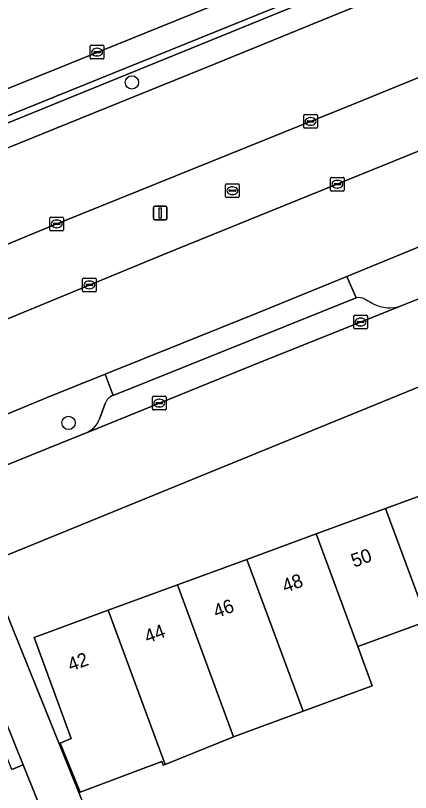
# Model space of a CAD drawing. Extents: x 157767 to 159172, y 387839 to 389425.
# Drawn here: x 158429.7 to 158458.5, y 388302.8 to 388359.6 of the extents above; entities that cross this region are included whole.
import ezdxf

# ---------------------------------------------------------------- set-up
doc = ezdxf.new("R2010")
doc.units = 0
for name, color, linetype in [('IMGEO_Berm_groen', 7, 'Continuous'), ('IMGEO_Boom', 7, 'Continuous'), ('IMGEO_Erf', 7, 'Continuous'), ('IMGEO_Kolk', 7, 'Continuous'), ('IMGEO_Lichtmast', 7, 'Continuous'), ('IMGEO_Pand', 7, 'Continuous'), ('IMGEO_Pand_nummerreeks', 7, 'Continuous'), ('IMGEO_Parkeervlak_open', 7, 'Continuous'), ('IMGEO_Rijbaan_lokaal_gesloten', 7, 'Continuous'), ('IMGEO_Rijbaan_lokaal_open', 7, 'Continuous'), ('IMGEO_Rioolput', 7, 'Continuous'), ('IMGEO_Voetpad_open', 7, 'Continuous')]:
    doc.layers.add(name, color=color, linetype=linetype)

msp = doc.modelspace()

# ---------------------------------------------------------------- linework, layer by layer
at = {"layer": 'IMGEO_Berm_groen'}
for points in [[(158477.002, 388371.678), (158477.112, 388371.322), (158415.119, 388346.037), (158415.725, 388344.449), (158418.728, 388345.693), (158432.496, 388351.279), (158444.263, 388356.063), (158465.217, 388364.649)], [(158465.338, 388343.367), (158465.544, 388343.452), (158464.903, 388345.027), (158460.291, 388343.124), (158453.89, 388340.513), (158454.564, 388338.953)], [(158457.863, 388338.368), (158461.392, 388339.782), (158463.56, 388340.682)], [(158455.193, 388338.846), (158455.815, 388338.512)], [(158436.813, 388331.81), (158436.234, 388333.351), (158432.004, 388331.641), (158423.168, 388327.986), (158424.472, 388324.867), (158433.954, 388328.707), (158434.866, 388329.078)], [(158435.824, 388330.077), (158436.234, 388331.216)]]:
    msp.add_lwpolyline(points, dxfattribs=at)
msp.add_lwpolyline([(158466.255, 388352.562), (158475.472, 388356.374), (158485.47, 388360.404), (158491.415, 388362.877), (158489.546, 388367.457), (158471.733, 388360.192), (158454.421, 388353.136), (158441.402, 388347.856), (158432.057, 388344.094), (158420.74, 388339.401), (158418.831, 388338.632), (158420.682, 388334.025), (158428.44, 388337.139), (158440.487, 388342.121), (158452.095, 388346.805)], close=True, dxfattribs=at)
for centre, radius, start, end in [((158454.719, 388337.964), 1.001, 61.7615, 98.93), ((158456.998, 388340.701), 2.489, 241.617, 290.3391), ((158437.174, 388330.879), 0.999, 111.2034, 160.2619), ((158434.138, 388330.735), 1.81, 293.7168, 338.6836)]:
    msp.add_arc(centre, radius, start, end, dxfattribs=at)
at = {"layer": 'IMGEO_Boom'}
for centre in [(158438.189, 388354.692), (158433.561, 388329.799)]:
    msp.add_circle(centre, 0.489, dxfattribs=at)
at = {"layer": 'IMGEO_Erf'}
for points in [[(158491.882, 388345.812), (158427.533, 388319.501), (158434.321, 388302.758), (158436.677, 388296.945), (158437.844, 388295.136), (158443.079, 388296.919), (158445.488, 388291.113), (158450.212, 388294.069), (158453.637, 388296.2), (158455.073, 388293.894), (158457.335, 388295.296), (158455.835, 388297.706), (158459.505, 388299.99), (158463.061, 388302.202), (158464.518, 388299.862), (158466.737, 388301.264), (158465.337, 388303.514), (158468.896, 388305.728), (158472.43, 388307.927), (158473.799, 388305.727), (158474.903, 388306.424), (158477.683, 388308.267), (158477.052, 388309.252)], [(158459.764, 388315.295), (158454.689, 388313.431), (158455.745, 388310.556), (158450.703, 388308.704), (158445.617, 388306.836), (158440.621, 388304.811), (158440.482, 388304.754), (158440.368, 388305.019), (158434.42, 388302.795), (158432.943, 388306.381), (158433.761, 388306.705), (158431.041, 388314.111), (158436.45, 388316.098), (158441.513, 388317.957), (158446.574, 388319.816), (158451.642, 388321.677), (158456.705, 388323.537), (158461.771, 388325.397)], [(158429.408, 388304.44), (158430.243, 388304.78), (158424.712, 388318.46)]]:
    msp.add_lwpolyline(points, dxfattribs=at)
at = {"layer": 'IMGEO_Kolk'}
for p, q in [((158435.146, 388356.485), (158435.146, 388357.337)), ((158435.221, 388357.411), (158436.073, 388357.411)), ((158436.147, 388357.337), (158436.147, 388356.485)), ((158435.405, 388356.905), (158435.405, 388356.917)), ((158435.843, 388356.868), (158435.445, 388356.868)), ((158435.448, 388356.954), (158435.846, 388356.954)), ((158435.634, 388357.191), (158435.659, 388357.191)), ((158435.889, 388356.917), (158435.889, 388356.905)), ((158436.073, 388356.411), (158435.221, 388356.411)), ((158435.657, 388356.631), (158435.632, 388356.631)), ((158450.733, 388351.417), (158450.733, 388352.269)), ((158450.808, 388352.343), (158451.66, 388352.343)), ((158451.734, 388352.269), (158451.734, 388351.417)), ((158450.992, 388351.837), (158450.992, 388351.849)), ((158451.43, 388351.8), (158451.032, 388351.8)), ((158451.035, 388351.886), (158451.433, 388351.886)), ((158451.221, 388352.123), (158451.246, 388352.123)), ((158451.476, 388351.849), (158451.476, 388351.837)), ((158451.66, 388351.343), (158450.808, 388351.343)), ((158451.244, 388351.563), (158451.219, 388351.563)), ((158452.697, 388346.828), (158452.697, 388347.68)), ((158452.772, 388347.754), (158453.624, 388347.754)), ((158453.698, 388347.68), (158453.698, 388346.828)), ((158452.956, 388347.248), (158452.956, 388347.26)), ((158453.394, 388347.211), (158452.996, 388347.211)), ((158452.999, 388347.297), (158453.397, 388347.297)), ((158453.185, 388347.534), (158453.21, 388347.534)), ((158453.44, 388347.26), (158453.44, 388347.248)), ((158453.624, 388346.754), (158452.772, 388346.754)), ((158453.208, 388346.974), (158453.183, 388346.974)), ((158432.274, 388344.851), (158433.126, 388344.851)), ((158432.199, 388343.925), (158432.199, 388344.777)), ((158432.458, 388344.345), (158432.458, 388344.357)), ((158432.896, 388344.308), (158432.498, 388344.308)), ((158432.501, 388344.394), (158432.899, 388344.394)), ((158432.687, 388344.631), (158432.712, 388344.631)), ((158432.942, 388344.357), (158432.942, 388344.345)), ((158433.2, 388344.777), (158433.2, 388343.925)), ((158433.126, 388343.851), (158432.274, 388343.851)), ((158432.71, 388344.071), (158432.685, 388344.071)), ((158434.587, 388339.463), (158434.587, 388340.315)), ((158434.662, 388340.389), (158435.514, 388340.389)), ((158435.588, 388340.315), (158435.588, 388339.463)), ((158434.846, 388339.883), (158434.846, 388339.895)), ((158435.284, 388339.846), (158434.886, 388339.846)), ((158434.889, 388339.932), (158435.287, 388339.932)), ((158435.075, 388340.169), (158435.1, 388340.169)), ((158435.33, 388339.895), (158435.33, 388339.883)), ((158435.514, 388339.389), (158434.662, 388339.389)), ((158435.098, 388339.609), (158435.073, 388339.609)), ((158454.387, 388336.748), (158454.387, 388337.6)), ((158454.462, 388337.674), (158455.314, 388337.674)), ((158454.875, 388337.454), (158454.9, 388337.454)), ((158455.388, 388337.6), (158455.388, 388336.748)), ((158454.646, 388337.168), (158454.646, 388337.18)), ((158455.084, 388337.131), (158454.686, 388337.131)), ((158454.689, 388337.217), (158455.087, 388337.217)), ((158454.898, 388336.894), (158454.873, 388336.894)), ((158455.13, 388337.18), (158455.13, 388337.168)), ((158455.314, 388336.674), (158454.462, 388336.674)), ((158439.756, 388331.739), (158440.608, 388331.739)), ((158439.681, 388330.813), (158439.681, 388331.665)), ((158439.94, 388331.233), (158439.94, 388331.245)), ((158440.378, 388331.196), (158439.98, 388331.196)), ((158439.983, 388331.282), (158440.381, 388331.282)), ((158440.169, 388331.519), (158440.194, 388331.519)), ((158440.424, 388331.245), (158440.424, 388331.233)), ((158440.682, 388331.665), (158440.682, 388330.813)), ((158440.608, 388330.739), (158439.756, 388330.739)), ((158440.192, 388330.959), (158440.167, 388330.959))]:
    msp.add_line(p, q, dxfattribs=at)
for points in [[(158435.146, 388356.485), (158435.146, 388357.337)], [(158435.221, 388357.411), (158436.073, 388357.411)], [(158436.147, 388357.337), (158436.147, 388356.485)], [(158436.073, 388356.411), (158435.221, 388356.411)], [(158450.733, 388351.417), (158450.733, 388352.269)], [(158450.808, 388352.343), (158451.66, 388352.343)], [(158451.734, 388352.269), (158451.734, 388351.417)], [(158451.66, 388351.343), (158450.808, 388351.343)], [(158452.697, 388346.828), (158452.697, 388347.68)], [(158452.772, 388347.754), (158453.624, 388347.754)], [(158453.698, 388347.68), (158453.698, 388346.828)], [(158453.624, 388346.754), (158452.772, 388346.754)], [(158432.274, 388344.851), (158433.126, 388344.851)], [(158432.199, 388343.925), (158432.199, 388344.777)], [(158433.2, 388344.777), (158433.2, 388343.925)], [(158433.126, 388343.851), (158432.274, 388343.851)], [(158434.587, 388339.463), (158434.587, 388340.315)], [(158434.662, 388340.389), (158435.514, 388340.389)], [(158435.588, 388340.315), (158435.588, 388339.463)], [(158435.514, 388339.389), (158434.662, 388339.389)], [(158454.387, 388336.748), (158454.387, 388337.6)], [(158454.462, 388337.674), (158455.314, 388337.674)], [(158455.388, 388337.6), (158455.388, 388336.748)], [(158455.314, 388336.674), (158454.462, 388336.674)], [(158439.756, 388331.739), (158440.608, 388331.739)], [(158439.681, 388330.813), (158439.681, 388331.665)], [(158440.682, 388331.665), (158440.682, 388330.813)], [(158440.608, 388330.739), (158439.756, 388330.739)]]:
    msp.add_lwpolyline(points, dxfattribs=at)
for centre, radius, start, end in [((158435.223, 388357.335), 0.0765, 91.552, 178.448), ((158435.223, 388357.335), 0.0765, 91.552, 178.448), ((158436.071, 388357.335), 0.0765, 1.552, 88.448), ((158436.071, 388357.335), 0.0765, 1.552, 88.448), ((158435.445, 388356.914), 0.0403, 85.8775, 175.7526), ((158435.442, 388356.904), 0.0366, 178.938, 274.7102), ((158435.846, 388356.911), 0.043, 264.8664, 352.4533), ((158435.85, 388356.916), 0.0386, 1.7309, 96.639), ((158435.223, 388356.487), 0.0765, 181.552, 268.448), ((158435.223, 388356.487), 0.0765, 181.552, 268.448), ((158436.071, 388356.487), 0.0765, 271.552, 358.448), ((158436.071, 388356.487), 0.0765, 271.552, 358.448), ((158450.81, 388352.267), 0.0765, 91.552, 178.448), ((158450.81, 388352.267), 0.0765, 91.552, 178.448), ((158451.658, 388352.267), 0.0765, 1.552, 88.448), ((158451.658, 388352.267), 0.0765, 1.552, 88.448), ((158451.032, 388351.846), 0.0403, 85.8775, 175.7526), ((158451.029, 388351.836), 0.0366, 178.938, 274.7102), ((158451.433, 388351.843), 0.043, 264.8664, 352.4533), ((158451.437, 388351.848), 0.0386, 1.7309, 96.639), ((158450.81, 388351.419), 0.0765, 181.552, 268.448), ((158450.81, 388351.419), 0.0765, 181.552, 268.448), ((158451.658, 388351.419), 0.0765, 271.552, 358.448), ((158451.658, 388351.419), 0.0765, 271.552, 358.448), ((158452.774, 388347.678), 0.0765, 91.552, 178.448), ((158452.774, 388347.678), 0.0765, 91.552, 178.448), ((158453.622, 388347.678), 0.0765, 1.552, 88.448), ((158453.622, 388347.678), 0.0765, 1.552, 88.448), ((158452.996, 388347.257), 0.0403, 85.8775, 175.7526), ((158452.993, 388347.247), 0.0366, 178.938, 274.7102), ((158453.397, 388347.254), 0.043, 264.8664, 352.4533), ((158453.401, 388347.259), 0.0386, 1.7309, 96.639), ((158452.774, 388346.83), 0.0765, 181.552, 268.448), ((158452.774, 388346.83), 0.0765, 181.552, 268.448), ((158453.622, 388346.83), 0.0765, 271.552, 358.448), ((158453.622, 388346.83), 0.0765, 271.552, 358.448), ((158432.276, 388344.775), 0.0765, 91.552, 178.448), ((158432.276, 388344.775), 0.0765, 91.552, 178.448), ((158433.124, 388344.775), 0.0765, 1.552, 88.448), ((158433.124, 388344.775), 0.0765, 1.552, 88.448), ((158432.498, 388344.354), 0.0403, 85.8775, 175.7526), ((158432.495, 388344.344), 0.0366, 178.938, 274.7102), ((158432.899, 388344.351), 0.043, 264.8664, 352.4533), ((158432.903, 388344.356), 0.0386, 1.7309, 96.639), ((158432.276, 388343.927), 0.0765, 181.552, 268.448), ((158432.276, 388343.927), 0.0765, 181.552, 268.448), ((158433.124, 388343.927), 0.0765, 271.552, 358.448), ((158433.124, 388343.927), 0.0765, 271.552, 358.448), ((158434.664, 388340.313), 0.0765, 91.552, 178.448), ((158434.664, 388340.313), 0.0765, 91.552, 178.448), ((158435.512, 388340.313), 0.0765, 1.552, 88.448), ((158435.512, 388340.313), 0.0765, 1.552, 88.448), ((158434.886, 388339.892), 0.0403, 85.8775, 175.7526), ((158434.883, 388339.882), 0.0366, 178.938, 274.7102), ((158435.287, 388339.889), 0.043, 264.8664, 352.4533), ((158435.291, 388339.894), 0.0386, 1.7309, 96.639), ((158434.664, 388339.465), 0.0765, 181.552, 268.448), ((158434.664, 388339.465), 0.0765, 181.552, 268.448), ((158435.512, 388339.465), 0.0765, 271.552, 358.448), ((158435.512, 388339.465), 0.0765, 271.552, 358.448), ((158454.464, 388337.598), 0.0765, 91.552, 178.448), ((158454.464, 388337.598), 0.0765, 91.552, 178.448), ((158455.312, 388337.598), 0.0765, 1.552, 88.448), ((158455.312, 388337.598), 0.0765, 1.552, 88.448), ((158454.686, 388337.177), 0.0403, 85.8775, 175.7526), ((158454.683, 388337.167), 0.0366, 178.938, 274.7102), ((158455.087, 388337.174), 0.043, 264.8664, 352.4533), ((158455.091, 388337.179), 0.0386, 1.7309, 96.639), ((158454.464, 388336.75), 0.0765, 181.552, 268.448), ((158454.464, 388336.75), 0.0765, 181.552, 268.448), ((158455.312, 388336.75), 0.0765, 271.552, 358.448), ((158455.312, 388336.75), 0.0765, 271.552, 358.448), ((158439.758, 388331.663), 0.0765, 91.552, 178.448), ((158439.758, 388331.663), 0.0765, 91.552, 178.448), ((158440.606, 388331.663), 0.0765, 1.552, 88.448), ((158440.606, 388331.663), 0.0765, 1.552, 88.448), ((158439.98, 388331.242), 0.0403, 85.8775, 175.7526), ((158439.977, 388331.232), 0.0366, 178.938, 274.7102), ((158440.381, 388331.239), 0.043, 264.8664, 352.4533), ((158440.385, 388331.244), 0.0386, 1.7309, 96.639), ((158439.758, 388330.815), 0.0765, 181.552, 268.448), ((158439.758, 388330.815), 0.0765, 181.552, 268.448), ((158440.606, 388330.815), 0.0765, 271.552, 358.448), ((158440.606, 388330.815), 0.0765, 271.552, 358.448)]:
    msp.add_arc(centre, radius, start, end, dxfattribs=at)
for centre, major_axis, ratio, start_param, end_param in [((158435.633, 388356.911), (-0.387, 0.002), 0.722429, 4.712389, 7.853982), ((158435.658, 388356.911), (-0.39, 0.002), 0.717154, 1.570796, 4.712389), ((158451.22, 388351.843), (-0.387, 0.002), 0.722429, 4.712389, 7.853982), ((158451.245, 388351.843), (-0.39, 0.002), 0.717154, 1.570796, 4.712389), ((158453.184, 388347.254), (-0.387, 0.002), 0.722429, 4.712389, 7.853982), ((158453.209, 388347.254), (-0.39, 0.002), 0.717154, 1.570796, 4.712389), ((158432.686, 388344.351), (-0.387, 0.002), 0.722429, 4.712389, 7.853982), ((158432.711, 388344.351), (-0.39, 0.002), 0.717154, 1.570796, 4.712389), ((158435.074, 388339.889), (-0.387, 0.002), 0.722429, 4.712389, 7.853982), ((158435.099, 388339.889), (-0.39, 0.002), 0.717154, 1.570796, 4.712389), ((158454.874, 388337.174), (-0.387, 0.002), 0.722429, 4.712389, 7.853982), ((158454.899, 388337.174), (-0.39, 0.002), 0.717154, 1.570796, 4.712389), ((158440.168, 388331.239), (-0.387, 0.002), 0.722429, 4.712389, 7.853982), ((158440.193, 388331.239), (-0.39, 0.002), 0.717154, 1.570796, 4.712389)]:
    msp.add_ellipse(centre, major_axis=major_axis, ratio=ratio, start_param=start_param, end_param=end_param, dxfattribs=at)
at = {"layer": 'IMGEO_Lichtmast'}
for p, q in [((158439.755, 388344.751), (158439.755, 388345.551)), ((158439.755, 388345.551), (158439.755, 388344.751)), ((158439.855, 388345.651), (158440.645, 388345.651)), ((158440.645, 388345.651), (158439.855, 388345.651)), ((158440.745, 388345.551), (158440.745, 388344.751)), ((158440.745, 388344.751), (158440.745, 388345.551)), ((158440.645, 388344.651), (158439.855, 388344.651)), ((158439.855, 388344.651), (158440.645, 388344.651))]:
    msp.add_line(p, q, dxfattribs=at)
msp.add_lwpolyline([(158440.175, 388345.526), (158440.325, 388345.526), (158440.325, 388344.776), (158440.175, 388344.776), (158440.175, 388345.526)], dxfattribs=at)
for centre, start, end in [((158439.855, 388345.551), 90, 180), ((158439.855, 388345.551), 90, 180), ((158440.645, 388345.551), 0, 90), ((158440.645, 388345.551), 360, 90), ((158439.855, 388344.751), 180, 270), ((158439.855, 388344.751), 180, 270), ((158440.645, 388344.751), 270, 0), ((158440.645, 388344.751), 270, 0)]:
    msp.add_arc(centre, 0.1, start, end, dxfattribs=at)
at = {"layer": 'IMGEO_Pand'}
for points in [[(158456.705, 388323.537), (158459.73, 388315.39), (158459.764, 388315.295), (158460.858, 388312.315), (158465.92, 388314.174), (158461.771, 388325.397)], [(158456.705, 388323.537), (158451.642, 388321.677), (158454.689, 388313.431), (158459.764, 388315.295), (158459.73, 388315.39)], [(158446.574, 388319.816), (158450.703, 388308.704), (158455.745, 388310.556), (158454.689, 388313.431), (158451.642, 388321.677)], [(158441.513, 388317.957), (158445.617, 388306.836), (158450.703, 388308.704), (158446.574, 388319.816)], [(158441.513, 388317.957), (158436.45, 388316.098), (158440.621, 388304.811), (158445.617, 388306.836)], [(158440.621, 388304.811), (158436.45, 388316.098), (158431.041, 388314.111), (158433.761, 388306.705), (158432.943, 388306.381), (158434.42, 388302.795), (158440.368, 388305.019), (158440.482, 388304.754)], [(158421.084, 388310.237), (158424.39, 388302.11), (158425.347, 388299.764), (158431.3, 388302.166), (158430.243, 388304.78), (158429.408, 388304.44), (158426.231, 388312.313)]]:
    msp.add_lwpolyline(points, close=True, dxfattribs=at)
at = {"layer": 'IMGEO_Parkeervlak_open'}
for points in [[(158479.055, 388374.497), (158414.3, 388348.263)], [(158417.788, 388347.662), (158477.002, 388371.678)], [(158454.564, 388338.953), (158436.813, 388331.81)], [(158455.815, 388338.512), (158455.193, 388338.846)], [(158434.866, 388329.078), (158446.843, 388333.947), (158457.863, 388338.368)], [(158436.234, 388331.216), (158435.824, 388330.077)]]:
    msp.add_lwpolyline(points, dxfattribs=at)
for centre, radius, start, end in [((158454.719, 388337.964), 1.001, 61.7615, 98.93), ((158456.998, 388340.701), 2.489, 241.617, 290.3391), ((158437.174, 388330.879), 0.999, 111.2034, 160.2619), ((158434.138, 388330.735), 1.81, 293.7168, 338.6836)]:
    msp.add_arc(centre, radius, start, end, dxfattribs=at)
at = {"layer": 'IMGEO_Rijbaan_lokaal_gesloten'}
for points in [[(158487.707, 388373.726), (158487.029, 388373.453), (158475.284, 388368.727), (158465.217, 388364.649), (158444.263, 388356.063), (158432.496, 388351.279), (158418.728, 388345.693), (158415.725, 388344.449), (158414.41, 388343.904), (158407.802, 388341.167), (158391.224, 388334.48), (158377.617, 388328.684)], [(158410.784, 388335.391), (158416.846, 388337.833), (158418.831, 388338.632), (158420.74, 388339.401), (158432.057, 388344.094), (158441.402, 388347.856), (158454.421, 388353.136), (158471.733, 388360.192), (158489.546, 388367.457), (158493.154, 388368.958), (158494.071, 388369.33), (158496.348, 388370.236)], [(158498.28, 388365.691), (158496.022, 388364.772), (158495.071, 388364.385), (158493.655, 388363.809), (158491.415, 388362.877), (158485.47, 388360.404), (158475.472, 388356.374), (158466.255, 388352.562), (158452.095, 388346.805), (158440.487, 388342.121), (158428.44, 388337.139), (158420.682, 388334.025), (158418.613, 388333.194), (158417.935, 388332.922)], [(158389.48, 388314.146), (158395.146, 388316.552), (158403.778, 388320.12), (158415.622, 388324.981), (158420.467, 388326.868), (158421.199, 388327.171), (158423.168, 388327.986), (158432.004, 388331.641), (158436.234, 388333.351), (158447.373, 388337.854), (158453.89, 388340.513), (158460.291, 388343.124), (158464.903, 388345.027), (158473.232, 388348.455), (158485.202, 388353.3), (158486.103, 388353.658), (158494.004, 388356.797), (158495.413, 388357.357)]]:
    msp.add_lwpolyline(points, dxfattribs=at)
at = {"layer": 'IMGEO_Rijbaan_lokaal_open'}
for points in [[(158478.274, 388379.09), (158460.28, 388371.924), (158459.441, 388373.066), (158408.763, 388352.474), (158402.856, 388353.776), (158405.142, 388348.092), (158411.069, 388346.954), (158412.866, 388347.682), (158414.3, 388348.263), (158479.055, 388374.497)], [(158496.17, 388344.444), (158492.289, 388352.456), (158489.725, 388351.419), (158477.876, 388346.623), (158463.56, 388340.682), (158461.392, 388339.782), (158457.863, 388338.368), (158446.843, 388333.947), (158434.866, 388329.078), (158433.954, 388328.707), (158424.472, 388324.867)], [(158427.533, 388319.501), (158491.882, 388345.812)]]:
    msp.add_lwpolyline(points, dxfattribs=at)
at = {"layer": 'IMGEO_Rioolput'}
for p, q in [((158445.027, 388346.352), (158445.027, 388347.204)), ((158445.102, 388347.278), (158445.954, 388347.278)), ((158446.028, 388347.204), (158446.028, 388346.352)), ((158445.286, 388346.772), (158445.286, 388346.784)), ((158445.724, 388346.735), (158445.326, 388346.735)), ((158445.329, 388346.821), (158445.727, 388346.821)), ((158445.515, 388347.058), (158445.54, 388347.058)), ((158445.77, 388346.784), (158445.77, 388346.772)), ((158445.954, 388346.278), (158445.102, 388346.278)), ((158445.538, 388346.498), (158445.513, 388346.498))]:
    msp.add_line(p, q, dxfattribs=at)
for points in [[(158445.027, 388346.352), (158445.027, 388347.204)], [(158445.102, 388347.278), (158445.954, 388347.278)], [(158446.028, 388347.204), (158446.028, 388346.352)], [(158445.954, 388346.278), (158445.102, 388346.278)]]:
    msp.add_lwpolyline(points, dxfattribs=at)
for centre, radius, start, end in [((158445.104, 388347.202), 0.0765, 91.552, 178.448), ((158445.104, 388347.202), 0.0765, 91.552, 178.448), ((158445.952, 388347.202), 0.0765, 1.552, 88.448), ((158445.952, 388347.202), 0.0765, 1.552, 88.448), ((158445.326, 388346.781), 0.0403, 85.8775, 175.7526), ((158445.323, 388346.771), 0.0366, 178.938, 274.7102), ((158445.727, 388346.778), 0.043, 264.8664, 352.4533), ((158445.731, 388346.783), 0.0386, 1.7309, 96.639), ((158445.104, 388346.354), 0.0765, 181.552, 268.448), ((158445.104, 388346.354), 0.0765, 181.552, 268.448), ((158445.952, 388346.354), 0.0765, 271.552, 358.448), ((158445.952, 388346.354), 0.0765, 271.552, 358.448)]:
    msp.add_arc(centre, radius, start, end, dxfattribs=at)
for centre, major_axis, ratio, start_param, end_param in [((158445.514, 388346.778), (-0.387, 0.002), 0.722429, 4.712389, 7.853982), ((158445.539, 388346.778), (-0.39, 0.002), 0.717154, 1.570796, 4.712389)]:
    msp.add_ellipse(centre, major_axis=major_axis, ratio=ratio, start_param=start_param, end_param=end_param, dxfattribs=at)
at = {"layer": 'IMGEO_Voetpad_open'}
msp.add_lwpolyline([(158414.3, 388348.263), (158412.866, 388347.682), (158414.41, 388343.904), (158415.725, 388344.449), (158415.119, 388346.037), (158477.112, 388371.322), (158477.002, 388371.678), (158417.788, 388347.662)], dxfattribs=at)
for points in [[(158436.234, 388333.351), (158436.813, 388331.81), (158454.564, 388338.953), (158453.89, 388340.513), (158447.373, 388337.854)], [(158433.83, 388295.909), (158436.622, 388289.276), (158440.211, 388291.465), (158437.844, 388295.136), (158436.677, 388296.945), (158434.321, 388302.758), (158427.533, 388319.501), (158424.712, 388318.46), (158430.243, 388304.78), (158431.3, 388302.166)]]:
    msp.add_lwpolyline(points, close=True, dxfattribs=at)

# ---------------------------------------------------------------- texts
at = {"layer": 'IMGEO_Pand_nummerreeks'}
for s, p in [('50', (158454.413, 388319.201)), ('48', (158449.383, 388317.354)), ('46', (158444.35, 388315.506)), ('44', (158439.32, 388313.658)), ('42', (158433.714, 388311.599))]:
    msp.add_text(s, height=1, rotation=20.1671, dxfattribs=at).set_placement(p)

doc.saveas('drawing.dxf')
